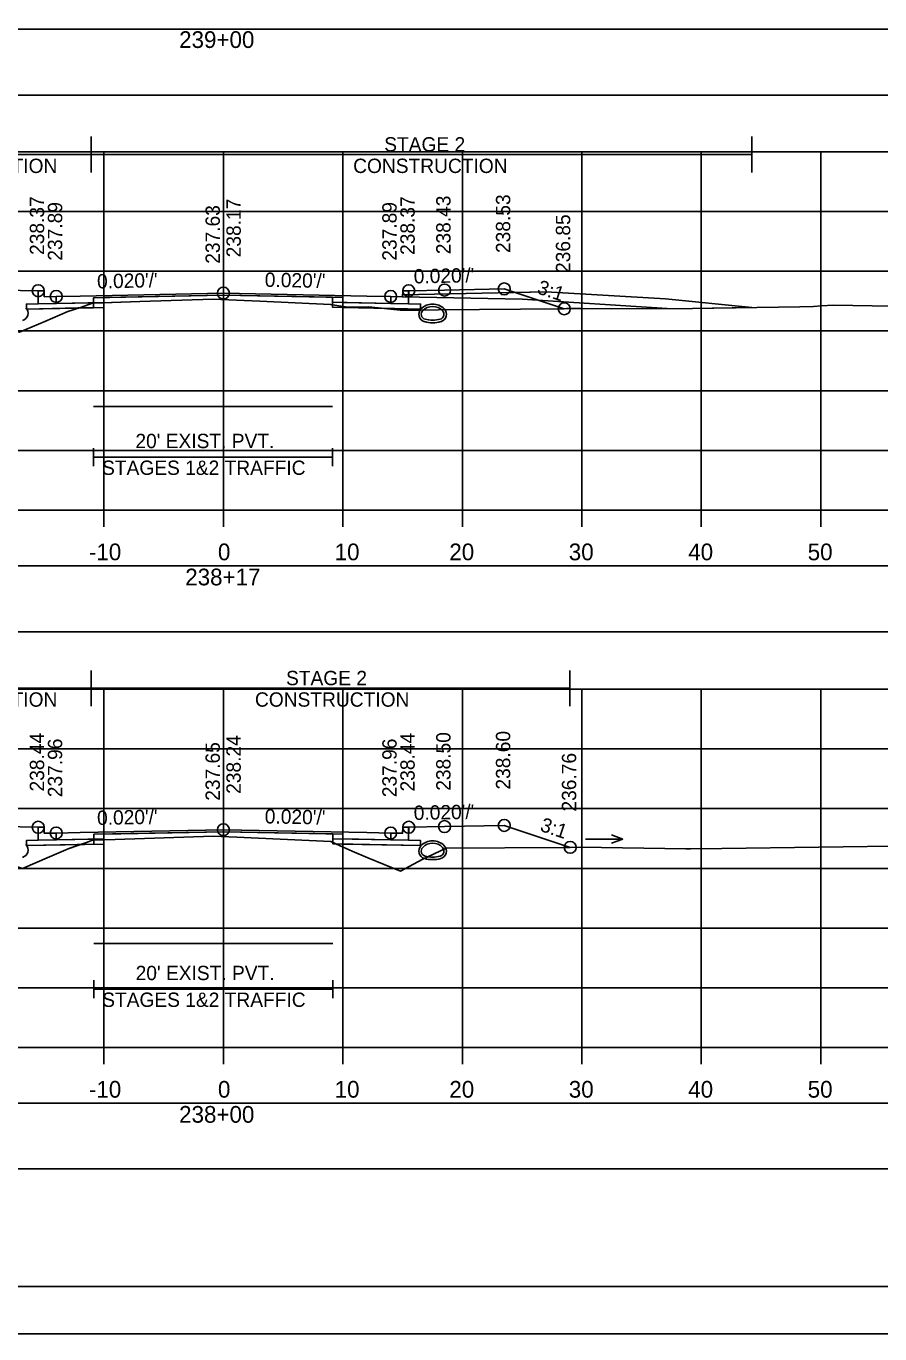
# Model space of a CAD drawing. Extents: x 1369627 to 1374022, y 380035 to 398173.
# Drawn here: x 1372082 to 1372153.5, y 388999 to 389108.5 of the extents above; entities that cross this region are included whole.
import ezdxf

# ---------------------------------------------------------------- set-up
doc = ezdxf.new("R2010")
doc.units = 0
for name, color, linetype in [('Default', 7, 'Continuous'), ('R_Alt Surface', 7, 'Continuous'), ('R_Axis', 7, 'Continuous'), ('R_Axis Annot', 7, 'Continuous'), ('R_Border', 7, 'Continuous'), ('R_Drive', 7, 'Continuous'), ('R_Exist Surface', 7, 'Continuous'), ('R_Fin Surface', 7, 'Continuous'), ('R_Grid', 7, 'Continuous'), ('R_MOT', 7, 'Continuous'), ('R_No Plot', 7, 'Continuous'), ('R_Water Annot', 7, 'Continuous'), ('R_Xsect Elev', 7, 'Continuous'), ('R_Xsect Slope', 7, 'Continuous'), ('T_Vehicle Path Lt Minor', 7, 'Continuous'), ('T_Vehicle Path Rt', 7, 'Continuous')]:
    doc.layers.add(name, color=color, linetype=linetype)

msp = doc.modelspace()

# ---------------------------------------------------------------- linework, layer by layer
at = {"layer": 'Default'}
for p, q in [((1372087.66, 389071.64), (1372087.66, 389073.14)), ((1372087.66, 389072.39), (1372107.66, 389072.39)), ((1372107.66, 389071.64), (1372107.66, 389073.14)), ((1372087.68, 389027.08), (1372087.68, 389028.58)), ((1372107.68, 389027.08), (1372107.68, 389028.58)), ((1372087.68, 389027.83), (1372107.68, 389027.83))]:
    msp.add_line(p, q, dxfattribs=at)
for points in [[(1371948.53, 389102.7), (1372248.53, 389102.7), (1372248.53, 389108.22), (1371948.53, 389108.22)], [(1372083.02, 389086.32), (1372083.52, 389086.32), (1372083.53, 389085.82), (1372084.53, 389085.84), (1372084.53, 389085.25), (1372083.03, 389085.22)], [(1372113.53, 389085.82), (1372113.54, 389086.32), (1372114.04, 389086.32), (1372114.03, 389085.22), (1372112.53, 389085.25), (1372112.53, 389085.84)], [(1371948.53, 389057.76), (1372248.53, 389057.76), (1372248.53, 389063.28), (1371948.53, 389063.28)], [(1372083.02, 389041.39), (1372083.52, 389041.39), (1372083.53, 389040.89), (1372084.53, 389040.91), (1372084.53, 389040.33), (1372083.03, 389040.3)], [(1372113.53, 389040.89), (1372113.54, 389041.39), (1372114.04, 389041.39), (1372114.03, 389040.3), (1372112.53, 389040.33), (1372112.53, 389040.91)], [(1371948.53, 389012.78), (1372248.53, 389012.78), (1372248.53, 389018.3), (1371948.53, 389018.3)]]:
    msp.add_lwpolyline(points, close=True, dxfattribs=at)
at = {"layer": 'R_Alt Surface'}
for points in [[(1372083.03, 389086.32), (1372083.03, 389085.22), (1372084.53, 389085.25), (1372087.66, 389085.32), (1372087.66, 389085.73), (1372098.53, 389085.95), (1372107.66, 389085.77), (1372107.66, 389085.35), (1372112.53, 389085.25), (1372114.03, 389085.22), (1372114.03, 389086.32)], [(1372083.03, 389041.39), (1372083.03, 389040.3), (1372084.53, 389040.33), (1372087.68, 389040.39), (1372087.68, 389040.81), (1372098.53, 389041.02), (1372107.68, 389040.84), (1372107.68, 389040.42), (1372112.53, 389040.33), (1372114.03, 389040.3), (1372114.03, 389041.39)]]:
    msp.add_lwpolyline(points, dxfattribs=at)
for points in [[(1372082.03, 389085.2), (1372083.03, 389085.22), (1372084.53, 389085.25), (1372087.66, 389085.32), (1372087.66, 389084.9), (1372082.03, 389084.79)], [(1372115.03, 389085.2), (1372114.03, 389085.22), (1372112.53, 389085.25), (1372107.66, 389085.35), (1372107.66, 389084.94), (1372115.03, 389084.79)], [(1372082.03, 389040.28), (1372083.03, 389040.3), (1372084.53, 389040.33), (1372087.68, 389040.39), (1372087.68, 389039.97), (1372082.03, 389039.86)], [(1372115.03, 389040.28), (1372114.03, 389040.3), (1372112.53, 389040.33), (1372107.68, 389040.42), (1372107.68, 389040.01), (1372115.03, 389039.86)]]:
    msp.add_lwpolyline(points, close=True, dxfattribs=at)
at = {"layer": 'R_Axis'}
for p, q in [((1371948.53, 389067.95), (1372248.53, 389067.95)), ((1372088.53, 389066.55), (1372088.53, 389067.95)), ((1372098.53, 389066.55), (1372098.53, 389067.95)), ((1372108.53, 389066.55), (1372108.53, 389067.95)), ((1372118.53, 389066.55), (1372118.53, 389067.95)), ((1372128.53, 389066.55), (1372128.53, 389067.95)), ((1372138.53, 389066.55), (1372138.53, 389067.95)), ((1372148.53, 389066.55), (1372148.53, 389067.95)), ((1371948.53, 389022.95), (1372248.53, 389022.95)), ((1372088.53, 389021.55), (1372088.53, 389022.95)), ((1372098.53, 389021.55), (1372098.53, 389022.95)), ((1372108.53, 389021.55), (1372108.53, 389022.95)), ((1372118.53, 389021.55), (1372118.53, 389022.95)), ((1372128.53, 389021.55), (1372128.53, 389022.95)), ((1372138.53, 389021.55), (1372138.53, 389022.95)), ((1372148.53, 389021.55), (1372148.53, 389022.95))]:
    msp.add_line(p, q, dxfattribs=at)
at = {"layer": 'R_Border'}
msp.add_line((1372256.71, 389002.95), (1371940.53, 389002.95), dxfattribs=at)
at = {"layer": 'R_Drive'}
for p, q in [((1372113.53, 389085.99), (1372125.53, 389086.23)), ((1372113.53, 389085.82), (1372113.53, 389085.99)), ((1372125.53, 389086.23), (1372135.53, 389085.63)), ((1372135.53, 389085.63), (1372142.75, 389084.91))]:
    msp.add_line(p, q, dxfattribs=at)
for centre, radius, start, end in [((1372081.53, 389084.45), 0.646, 286.0471, 43.6485), ((1372115.53, 389084.35), 0.646, 136.3515, 253.9529), ((1372116.04, 389083.86), 1.35, 43.6485, 136.3515), ((1372115.53, 389084.35), 0.438, 136.3515, 253.9529), ((1372116.04, 389083.86), 1.15, 43.6485, 136.3515), ((1372116.55, 389084.35), 0.438, 286.0471, 43.6485), ((1372116.55, 389084.35), 0.646, 286.0471, 43.6485), ((1372116.04, 389086.14), 2.5, 253.9529, 286.0471), ((1372116.04, 389086.14), 2.29, 253.9529, 286.0471), ((1372081.53, 389039.49), 0.646, 286.0471, 43.6485), ((1372115.53, 389039.4), 0.646, 136.3515, 253.9529), ((1372116.04, 389038.91), 1.35, 43.6485, 136.3515), ((1372115.53, 389039.4), 0.438, 136.3515, 253.9529), ((1372116.04, 389038.91), 1.15, 43.6485, 136.3515), ((1372116.55, 389039.4), 0.438, 286.0471, 43.6485), ((1372116.55, 389039.4), 0.646, 286.0471, 43.6485), ((1372116.04, 389041.18), 2.5, 253.9529, 286.0471), ((1372116.04, 389041.18), 2.29, 253.9529, 286.0471)]:
    msp.add_arc(centre, radius, start, end, dxfattribs=at)
at = {"layer": 'R_Exist Surface'}
for points in [[(1372081.46, 389082.85), (1372083.57, 389083.74), (1372085.5, 389084.57), (1372086.55, 389084.93), (1372087.58, 389085.29), (1372091.53, 389085.42), (1372097.66, 389085.62), (1372101.59, 389085.44), (1372107.5, 389085.17), (1372108.91, 389084.95), (1372110.66, 389084.97), (1372113.33, 389084.68), (1372115.06, 389084.7), (1372116.54, 389084.72), (1372126.82, 389084.8), (1372127.26, 389084.82), (1372128.48, 389084.82), (1372131, 389084.81), (1372137.81, 389084.82), (1372146.78, 389084.98), (1372147.93, 389084.99), (1372148.57, 389085.06), (1372149.61, 389085.1), (1372154.46, 389085.03)], [(1372081.71, 389037.93), (1372083.97, 389038.92), (1372085.53, 389039.59), (1372087.07, 389040.12), (1372087.58, 389040.3), (1372089.46, 389040.36), (1372097.68, 389040.65), (1372099.65, 389040.56), (1372107.51, 389040.19), (1372108.31, 389039.85), (1372109.31, 389039.4), (1372110.61, 389038.84), (1372113.36, 389037.71), (1372115.17, 389038.7), (1372117.18, 389039.63), (1372126.96, 389039.7), (1372128.43, 389039.73), (1372137.24, 389039.59), (1372137.64, 389039.59), (1372140.24, 389039.62), (1372164.62, 389039.95)]]:
    msp.add_lwpolyline(points, dxfattribs=at)
at = {"layer": 'R_Fin Surface'}
for points in [[(1372069.77, 389084.73), (1372075.02, 389086.48), (1372080.02, 389086.38), (1372083.02, 389086.32), (1372083.52, 389086.32), (1372083.53, 389085.82), (1372084.53, 389085.84), (1372086.53, 389085.88), (1372098.53, 389086.12), (1372110.53, 389085.88), (1372112.53, 389085.84), (1372113.53, 389085.82), (1372113.54, 389086.32), (1372114.04, 389086.32), (1372117.04, 389086.38), (1372122.04, 389086.48), (1372127.06, 389084.81)], [(1372070.31, 389039.98), (1372075.02, 389041.55), (1372080.02, 389041.45), (1372083.02, 389041.39), (1372083.52, 389041.39), (1372083.53, 389040.89), (1372084.53, 389040.91), (1372086.53, 389040.95), (1372098.53, 389041.19), (1372110.53, 389040.95), (1372112.53, 389040.91), (1372113.53, 389040.89), (1372113.54, 389041.39), (1372114.04, 389041.39), (1372117.04, 389041.45), (1372122.04, 389041.55), (1372127.56, 389039.71)]]:
    msp.add_lwpolyline(points, dxfattribs=at)
at = {"layer": 'R_Grid'}
for p, q in [((1371948.53, 389097.95), (1372248.53, 389097.95)), ((1372088.53, 389067.95), (1372088.53, 389097.95)), ((1372098.53, 389067.95), (1372098.53, 389097.95)), ((1372108.53, 389067.95), (1372108.53, 389097.95)), ((1372118.53, 389067.95), (1372118.53, 389097.95)), ((1372128.53, 389067.95), (1372128.53, 389097.95)), ((1372138.53, 389067.95), (1372138.53, 389097.95)), ((1372148.53, 389067.95), (1372148.53, 389097.95)), ((1371948.53, 389092.95), (1372248.53, 389092.95)), ((1371948.53, 389087.95), (1372248.53, 389087.95)), ((1371948.53, 389082.95), (1372248.53, 389082.95)), ((1371948.53, 389077.95), (1372248.53, 389077.95)), ((1371948.53, 389072.95), (1372248.53, 389072.95)), ((1371948.53, 389067.95), (1372248.53, 389067.95)), ((1371948.53, 389052.95), (1372248.53, 389052.95)), ((1372088.53, 389022.95), (1372088.53, 389052.95)), ((1372098.53, 389022.95), (1372098.53, 389052.95)), ((1372108.53, 389022.95), (1372108.53, 389052.95)), ((1372118.53, 389022.95), (1372118.53, 389052.95)), ((1372128.53, 389022.95), (1372128.53, 389052.95)), ((1372138.53, 389022.95), (1372138.53, 389052.95)), ((1372148.53, 389022.95), (1372148.53, 389052.95)), ((1371948.53, 389047.95), (1372248.53, 389047.95)), ((1371948.53, 389042.95), (1372248.53, 389042.95)), ((1371948.53, 389037.95), (1372248.53, 389037.95)), ((1371948.53, 389032.95), (1372248.53, 389032.95)), ((1371948.53, 389027.95), (1372248.53, 389027.95)), ((1371948.53, 389022.95), (1372248.53, 389022.95))]:
    msp.add_line(p, q, dxfattribs=at)
at = {"layer": 'R_MOT'}
for p, q in [((1372087.47, 389096.23), (1372087.47, 389099.23)), ((1372142.75, 389096.23), (1372142.75, 389099.23)), ((1372069.77, 389097.73), (1372142.75, 389097.73)), ((1372087.47, 389051.53), (1372087.47, 389054.53)), ((1372127.53, 389051.53), (1372127.53, 389054.53)), ((1372070.17, 389053.03), (1372127.53, 389053.03))]:
    msp.add_line(p, q, dxfattribs=at)
at = {"layer": 'R_No Plot'}
for p, q in [((1372123.53, 389085.62), (1372113.53, 389085.82)), ((1372135.67, 389084.82), (1372123.53, 389085.62)), ((1371928.13, 388998.98), (1372261.46, 388998.98))]:
    msp.add_line(p, q, dxfattribs=at)
for points in [[(1371928.12, 389212.31), (1372261.46, 389212.31), (1372261.46, 388998.97), (1371928.12, 388998.97)], [(1372174.45, 389208.41), (1372194.07, 389208.41), (1372194.07, 389198.53), (1372210.18, 389198.53), (1372233.38, 389198.53), (1372233.38, 389165.86), (1372256.59, 389165.86), (1372256.71, 389002.95), (1371940.53, 389002.95), (1371940.53, 389208.41)], [(1372098.53, 389086.12), (1372086.53, 389085.88), (1372084.53, 389085.84), (1372084.53, 389085.25), (1372088.53, 389085.33), (1372088.53, 389085.75), (1372098.53, 389085.95), (1372108.53, 389085.75), (1372108.53, 389085.33), (1372112.53, 389085.25), (1372112.53, 389085.84), (1372110.53, 389085.88)], [(1372088.53, 389085.33), (1372084.53, 389085.25), (1372083.03, 389085.22), (1372082.03, 389085.2), (1372082.03, 389084.79), (1372088.53, 389084.92)], [(1372108.53, 389085.33), (1372112.53, 389085.25), (1372114.03, 389085.22), (1372115.03, 389085.2), (1372115.03, 389084.79), (1372108.53, 389084.92)], [(1372098.53, 389041.19), (1372086.53, 389040.95), (1372084.53, 389040.91), (1372084.53, 389040.33), (1372088.53, 389040.41), (1372088.53, 389040.82), (1372098.53, 389041.02), (1372108.53, 389040.82), (1372108.53, 389040.41), (1372112.53, 389040.33), (1372112.53, 389040.91), (1372110.53, 389040.95)], [(1372088.53, 389040.41), (1372084.53, 389040.33), (1372083.03, 389040.3), (1372082.03, 389040.28), (1372082.03, 389039.86), (1372088.53, 389039.99)], [(1372108.53, 389040.41), (1372112.53, 389040.33), (1372114.03, 389040.3), (1372115.03, 389040.28), (1372115.03, 389039.86), (1372108.53, 389039.99)]]:
    msp.add_lwpolyline(points, close=True, dxfattribs=at)
for points in [[(1372083.02, 389086.32), (1372083.03, 389085.22), (1372084.53, 389085.25), (1372088.53, 389085.33), (1372088.53, 389085.75), (1372098.53, 389085.95), (1372108.53, 389085.75), (1372108.53, 389085.33), (1372112.53, 389085.25), (1372114.03, 389085.22), (1372114.04, 389086.32)], [(1372087.66, 389076.62), (1372107.66, 389076.62)], [(1372083.02, 389041.39), (1372083.03, 389040.3), (1372084.53, 389040.33), (1372088.53, 389040.41), (1372088.53, 389040.82), (1372098.53, 389041.02), (1372108.53, 389040.82), (1372108.53, 389040.41), (1372112.53, 389040.33), (1372114.03, 389040.3), (1372114.04, 389041.39)], [(1372087.68, 389031.65), (1372107.68, 389031.65)]]:
    msp.add_lwpolyline(points, dxfattribs=at)
for centre in [(1372083.02, 389086.32), (1372098.53, 389086.12), (1372114.04, 389086.32), (1372117.04, 389086.38), (1372122.04, 389086.48), (1372084.53, 389085.84), (1372112.53, 389085.84), (1372127.06, 389084.81), (1372083.02, 389041.39), (1372098.53, 389041.19), (1372114.04, 389041.39), (1372117.04, 389041.45), (1372122.04, 389041.55), (1372084.53, 389040.91), (1372112.53, 389040.91), (1372127.56, 389039.71)]:
    msp.add_circle(centre, 0.5, dxfattribs=at)
at = {"layer": 'R_Water Annot'}
for p, q in [((1372131.97, 389040.4), (1372131.01, 389040.75)), ((1372128.83, 389040.4), (1372131.97, 389040.4)), ((1372131.97, 389040.4), (1372131.01, 389040.05))]:
    msp.add_line(p, q, dxfattribs=at)
at = {"layer": 'R_Xsect Elev'}
for p, q in [((1372098.53, 389085.58), (1372098.53, 389095.58)), ((1372098.53, 389040.61), (1372098.53, 389050.61))]:
    msp.add_line(p, q, dxfattribs=at)
at = {"layer": 'T_Vehicle Path Lt Minor'}
for p, q in [((1372125.53, 389086.23), (1372122.95, 389086.18)), ((1372122.95, 389086.18), (1372127.06, 389084.81)), ((1372135.53, 389085.63), (1372125.53, 389086.23)), ((1372142.75, 389084.91), (1372135.53, 389085.63))]:
    msp.add_line(p, q, dxfattribs=at)
msp.add_lwpolyline([(1372127.06, 389084.81), (1372127.26, 389084.82), (1372128.48, 389084.82), (1372131, 389084.81), (1372137.81, 389084.82), (1372142.75, 389084.91)], dxfattribs=at)
at = {"layer": 'T_Vehicle Path Rt'}
for p, q in [((1372083.03, 389085.22), (1372083.02, 389086.32)), ((1372114.04, 389086.32), (1372114.03, 389085.22)), ((1372086.38, 389084.88), (1372082.03, 389084.79)), ((1372086.38, 389084.88), (1372087.66, 389084.9)), ((1372087.66, 389085.32), (1372087.66, 389085.29)), ((1372087.66, 389084.9), (1372087.66, 389085.29)), ((1372107.66, 389085.14), (1372107.66, 389085.35)), ((1372107.66, 389085.14), (1372107.66, 389084.94)), ((1372107.66, 389084.94), (1372111.76, 389084.85)), ((1372111.76, 389084.85), (1372113.33, 389084.68)), ((1372083.03, 389040.3), (1372083.02, 389041.39)), ((1372114.04, 389041.39), (1372114.03, 389040.3)), ((1372086.57, 389039.95), (1372082.03, 389039.86)), ((1372086.06, 389039.77), (1372086.57, 389039.95)), ((1372086.57, 389039.95), (1372087.68, 389039.97)), ((1372087.68, 389040.39), (1372087.68, 389040.3)), ((1372087.68, 389039.97), (1372087.68, 389040.3)), ((1372107.68, 389040.12), (1372107.68, 389040.42)), ((1372107.95, 389040), (1372107.68, 389040.12)), ((1372107.68, 389040.12), (1372107.68, 389040.01)), ((1372107.68, 389040.01), (1372107.95, 389040)), ((1372107.95, 389040), (1372108.31, 389039.85))]:
    msp.add_line(p, q, dxfattribs=at)
for points in [[(1372083.02, 389086.32), (1372080.02, 389086.38), (1372075.02, 389086.48), (1372069.77, 389084.73)], [(1372107.66, 389085.35), (1372107.66, 389085.77), (1372098.53, 389085.95), (1372087.66, 389085.73), (1372087.66, 389085.32)], [(1372087.66, 389085.29), (1372091.53, 389085.42), (1372097.66, 389085.62), (1372101.59, 389085.44), (1372107.5, 389085.17), (1372107.66, 389085.14)], [(1372127.06, 389084.81), (1372122.04, 389086.48), (1372117.04, 389086.38), (1372114.04, 389086.32)], [(1372069.77, 389084.73), (1372072.96, 389084.87), (1372074.89, 389084.91), (1372077.71, 389083.99), (1372081.46, 389082.85), (1372083.57, 389083.74), (1372085.5, 389084.57), (1372085.87, 389084.7), (1372086.38, 389084.88)], [(1372082.03, 389084.79), (1372082.03, 389085.2), (1372083.03, 389085.22)], [(1372087.66, 389085.29), (1372087.58, 389085.29), (1372086.55, 389084.93), (1372086.38, 389084.88)], [(1372111.76, 389084.85), (1372110.66, 389084.97), (1372108.91, 389084.95), (1372107.66, 389085.14)], [(1372114.03, 389085.22), (1372115.03, 389085.2), (1372115.03, 389084.79), (1372111.76, 389084.85)], [(1372113.33, 389084.68), (1372115.06, 389084.7), (1372116.54, 389084.72), (1372126.82, 389084.8), (1372127.06, 389084.81)], [(1372083.02, 389041.39), (1372080.02, 389041.45), (1372075.02, 389041.55), (1372070.31, 389039.98)], [(1372107.68, 389040.42), (1372107.68, 389040.84), (1372098.53, 389041.02), (1372087.68, 389040.81), (1372087.68, 389040.39)], [(1372087.68, 389040.3), (1372089.46, 389040.36), (1372097.68, 389040.65), (1372099.65, 389040.56), (1372107.51, 389040.19), (1372107.68, 389040.12)], [(1372127.56, 389039.71), (1372122.04, 389041.55), (1372117.04, 389041.45), (1372114.04, 389041.39)], [(1372070.31, 389039.98), (1372071.7, 389040.01), (1372075.23, 389040.08), (1372076.67, 389039.63), (1372081.71, 389037.93), (1372083.97, 389038.92), (1372085.53, 389039.59), (1372086.06, 389039.77)], [(1372082.03, 389039.86), (1372082.03, 389040.28), (1372083.03, 389040.3)], [(1372087.68, 389040.3), (1372087.58, 389040.3), (1372087.07, 389040.12), (1372086.57, 389039.95)], [(1372114.03, 389040.3), (1372115.03, 389040.28), (1372115.03, 389039.86), (1372107.95, 389040)], [(1372108.31, 389039.85), (1372109.31, 389039.4), (1372110.61, 389038.84), (1372113.36, 389037.71), (1372115.17, 389038.7), (1372117.18, 389039.63), (1372126.96, 389039.7), (1372127.56, 389039.71)]]:
    msp.add_lwpolyline(points, dxfattribs=at)

# ---------------------------------------------------------------- texts
at = {"layer": 'R_Axis Annot'}
for s, height, p in [('239+00', 1.4, (1372094.82, 389106.65)), ("20' EXIST. PVT.", 1.2, (1372091.16, 389073.14)), ('STAGES 1&2 TRAFFIC', 1.2, (1372088.37, 389070.9)), ('-10', 1.4, (1372087.27, 389063.75)), ('0', 1.4, (1372098.07, 389063.75)), ('10', 1.4, (1372107.84, 389063.75)), ('20', 1.4, (1372117.44, 389063.75)), ('30', 1.4, (1372127.44, 389063.75)), ('40', 1.4, (1372137.44, 389063.75)), ('50', 1.4, (1372147.44, 389063.75)), ('238+17', 1.4, (1372095.33, 389061.65)), ("20' EXIST. PVT.", 1.2, (1372091.18, 389028.59)), ('STAGES 1&2 TRAFFIC', 1.2, (1372088.38, 389026.35)), ('-10', 1.4, (1372087.27, 389018.75)), ('0', 1.4, (1372098.07, 389018.75)), ('10', 1.4, (1372107.84, 389018.75)), ('20', 1.4, (1372117.44, 389018.75)), ('30', 1.4, (1372127.44, 389018.75)), ('40', 1.4, (1372137.44, 389018.75)), ('50', 1.4, (1372147.44, 389018.75)), ('238+00', 1.4, (1372094.82, 389016.65))]:
    msp.add_text(s, height=height, dxfattribs=at).set_placement(p)
at = {"layer": 'R_MOT'}
for s, p in [('STAGE 2', (1372111.99, 389097.98)), ('CONSTRUCTION', (1372071.7, 389096.18)), ('CONSTRUCTION', (1372109.39, 389096.18)), ('STAGE 2', (1372103.77, 389053.29)), ('CONSTRUCTION', (1372071.7, 389051.49)), ('CONSTRUCTION', (1372101.17, 389051.49))]:
    msp.add_text(s, height=1.2, dxfattribs=at).set_placement(p)
at = {"layer": 'R_Xsect Elev'}
for s, p in [('238.53', (1372122.54, 389089.48)), ('238.37', (1372083.52, 389089.32)), ('237.89', (1372085.03, 389088.84)), ('237.63', (1372098.23, 389088.58)), ('238.17', (1372099.98, 389089.12)), ('237.89', (1372113.03, 389088.84)), ('238.37', (1372114.54, 389089.32)), ('238.43', (1372117.54, 389089.38)), ('236.85', (1372127.56, 389087.81)), ('238.60', (1372122.54, 389044.55)), ('238.44', (1372083.52, 389044.39)), ('237.96', (1372085.03, 389043.91)), ('237.65', (1372098.23, 389043.61)), ('238.24', (1372099.98, 389044.19)), ('237.96', (1372113.03, 389043.91)), ('238.44', (1372114.54, 389044.39)), ('238.50', (1372117.54, 389044.45)), ('236.76', (1372128.06, 389042.71))]:
    msp.add_text(s, height=1.2, rotation=90, dxfattribs=at).set_placement(p)
at = {"layer": 'R_Xsect Slope'}
for s, rotation, p in [("0.020'/'", 1.1458, (1372087.96, 389086.51)), ("0.020'/'", 358.8542, (1372101.98, 389086.65)), ("0.020'/'", 1.1458, (1372114.47, 389086.93)), ('3:1', 341.5668, (1372124.71, 389086.12)), ("0.020'/'", 1.1458, (1372087.96, 389041.58)), ("0.020'/'", 358.8542, (1372101.98, 389041.72)), ("0.020'/'", 1.1458, (1372114.47, 389042)), ('3:1', 341.5668, (1372124.96, 389041.11))]:
    msp.add_text(s, height=1.2, rotation=rotation, dxfattribs=at).set_placement(p)

doc.saveas('drawing.dxf')
